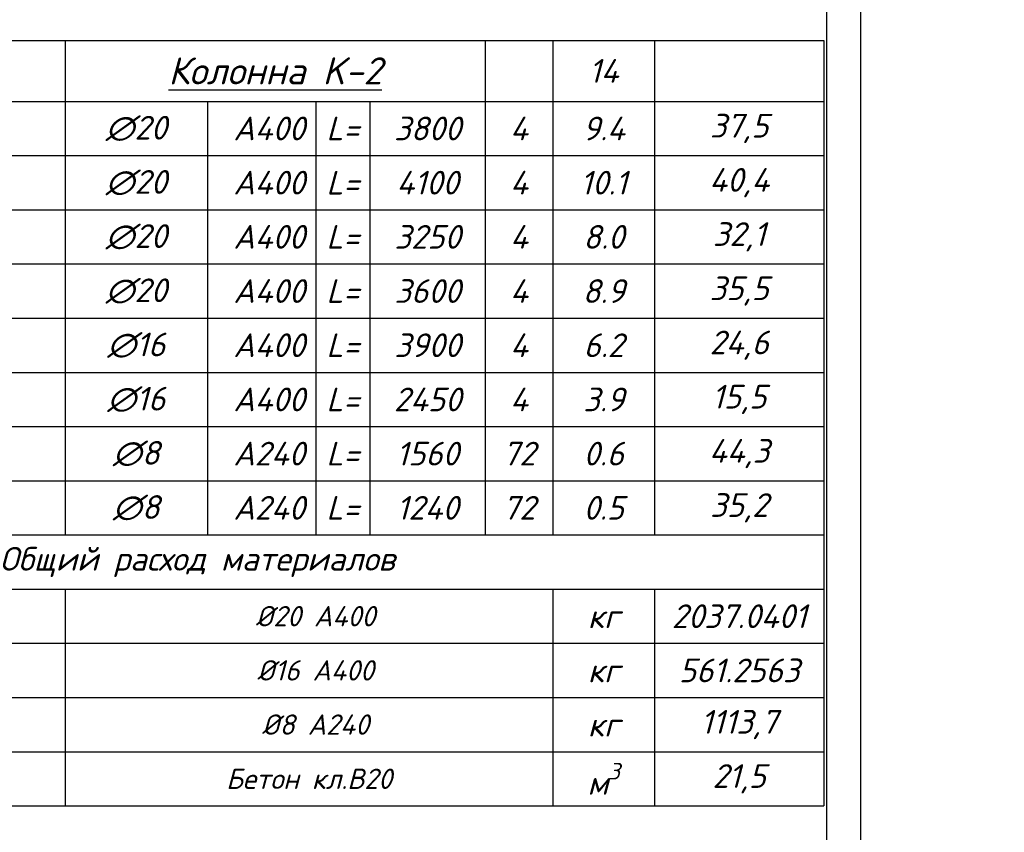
# Model space of a CAD drawing. Header units: millimetres. Extents: x 363306 to 7757304, y 1022887 to 1207196.
# Tile 454 of 656: x 1784294 to 1798829, y 1065381 to 1077377. Entities that reach past the tile are written whole.
import ezdxf
from ezdxf import colors
from ezdxf.entities.mleader import LeaderData, LeaderLine
from ezdxf.math import Vec2, Vec3

# ---------------------------------------------------------------- set-up
doc = ezdxf.new("R2010")
doc.units = ezdxf.units.MM
doc.layers.add('0 @ 100', color=7, linetype='Continuous')
doc.layers.add('O3SAD', color=1, linetype='Continuous')
doc.layers.add('выноски', color=170, linetype='Continuous', lineweight=15)
doc.styles.add('iso', font='isocpeur.TTF')
doc.styles.add('PDF ISOCPEUR Italic', font='isocpeui.ttf')
doc.styles.add('simp 0', font='simplex.shx', dxfattribs={"width": 0.75})
doc.styles.get("Standard").update_dxf_attribs({"font": 'isocpeui.ttf'})
doc.styles.add('ГОСТ 2.304', font='isocpeui.ttf')

# ---------------------------------------------------------------- blocks, each defined once
blk = doc.blocks.new('_Dot')
at = {"color": 0, "linetype": 'ByBlock', "lineweight": -2}
blk.add_line((-0.5, 0), (-1, 0), dxfattribs=at)
at = {"color": 0, "linetype": 'ByBlock', "const_width": 0.5}
blk.add_lwpolyline([(-0.25, 0, 1), (0.25, 0, 1)], format="xyb", close=True, dxfattribs=at)
blk = doc.blocks.new('*T1558')
at = {"color": 0, "lineweight": -2, "transparency": 16777216}
blk.add_line((0, 0), (18500, 0), dxfattribs=at)
at = {"color": 0, "transparency": 16777216}
for p, q in [((0, 0), (0, -11300)), ((1500, 0), (1500, -7300)), ((7300, 0), (7300, -7300)), ((13500, 0), (13500, -7300)), ((14500, 0), (14500, -7300)), ((16000, 0), (16000, -7300)), ((18500, 0), (18500, -11300)), ((9400, -900), (9400, -7300)), ((11000, -900), (11000, -7300)), ((11800, -900), (11800, -7300)), ((0, -1700), (14500, -1700)), ((0, -2500), (14500, -2500)), ((0, -3300), (14500, -3300)), ((0, -4100), (14500, -4100)), ((0, -4900), (14500, -4900)), ((0, -5700), (14500, -5700)), ((0, -6500), (14500, -6500)), ((0, -7300), (18500, -7300)), ((0, -8100), (18500, -8100)), ((1500, -8100), (1500, -11300)), ((7300, -8100), (7300, -11300)), ((14500, -8100), (14500, -11300)), ((16000, -8100), (16000, -11300)), ((0, -8900), (14500, -8900)), ((0, -9700), (14500, -9700)), ((0, -10500), (14500, -10500)), ((0, -11300), (14500, -11300))]:
    blk.add_line(p, q, dxfattribs=at)
at = {"color": 0, "linetype": 'ByBlock', "lineweight": -2, "transparency": 16777216}
for p, q in [((0, -900), (18500, -900)), ((14500, -1700), (18500, -1700)), ((14500, -2500), (18500, -2500)), ((14500, -3300), (18500, -3300)), ((14500, -4100), (18500, -4100)), ((14500, -4900), (18500, -4900)), ((14500, -5700), (18500, -5700)), ((14500, -6500), (18500, -6500)), ((14500, -8900), (18500, -8900)), ((14500, -9700), (18500, -9700)), ((14500, -10500), (18500, -10500)), ((14500, -11300), (18500, -11300))]:
    blk.add_line(p, q, dxfattribs=at)
at = {"color": 0, "transparency": 16777216, "attachment_point": 5}
for s, insert, char_height, width, style in [('{\\L\\C256;\\c0;Колонна K-2}', (10400, -450), 400, 6200, 'PDF ISOCPEUR Italic'), ('14', (15250, -450), 350, 1500, 'PDF ISOCPEUR Italic'), ('1', (750, -1300), 350, 1500, 'PDF ISOCPEUR Italic'), ('ГОСТ 5781-82*', (4400, -1300), 350, 5800, 'PDF ISOCPEUR Italic'), ('∅20  ', (8350, -1300), 350, 2100, 'PDF ISOCPEUR Italic'), (' A400 ', (10200, -1300), 350, 1600, 'PDF ISOCPEUR Italic'), ('L=', (11400, -1300), 350, 800, 'PDF ISOCPEUR Italic'), ('3800', (12650, -1300), 350, 1700, 'PDF ISOCPEUR Italic'), ('4', (14000, -1300), 350, 1000, 'PDF ISOCPEUR Italic'), ('9.4', (15250, -1300), 350, 1500, 'PDF ISOCPEUR Italic'), ('37,5', (17250, -1300), 350, 2500, 'PDF ISOCPEUR Italic'), ('2', (750, -2100), 350, 1500, 'PDF ISOCPEUR Italic'), ('ГОСТ 5781-82*', (4400, -2100), 350, 5800, 'PDF ISOCPEUR Italic'), ('∅20  ', (8350, -2100), 350, 2100, 'PDF ISOCPEUR Italic'), (' A400 ', (10200, -2100), 350, 1600, 'PDF ISOCPEUR Italic'), ('L=', (11400, -2100), 350, 800, 'PDF ISOCPEUR Italic'), ('4100', (12650, -2100), 350, 1700, 'PDF ISOCPEUR Italic'), ('4', (14000, -2100), 350, 1000, 'PDF ISOCPEUR Italic'), ('10.1', (15250, -2100), 350, 1500, 'PDF ISOCPEUR Italic'), ('40,4', (17250, -2100), 350, 2500, 'PDF ISOCPEUR Italic'), ('3', (750, -2900), 350, 1500, 'PDF ISOCPEUR Italic'), ('ГОСТ 5781-82*', (4400, -2900), 350, 5800, 'PDF ISOCPEUR Italic'), ('∅20  ', (8350, -2900), 350, 2100, 'PDF ISOCPEUR Italic'), (' A400 ', (10200, -2900), 350, 1600, 'PDF ISOCPEUR Italic'), ('L=', (11400, -2900), 350, 800, 'PDF ISOCPEUR Italic'), ('3250', (12650, -2900), 350, 1700, 'PDF ISOCPEUR Italic'), ('4', (14000, -2900), 350, 1000, 'PDF ISOCPEUR Italic'), ('8.0', (15250, -2900), 350, 1500, 'PDF ISOCPEUR Italic'), ('32,1', (17250, -2900), 350, 2500, 'PDF ISOCPEUR Italic'), ('4', (750, -3700), 350, 1500, 'PDF ISOCPEUR Italic'), ('ГОСТ 5781-82*', (4400, -3700), 350, 5800, 'PDF ISOCPEUR Italic'), ('∅20  ', (8350, -3700), 350, 2100, 'PDF ISOCPEUR Italic'), (' A400 ', (10200, -3700), 350, 1600, 'PDF ISOCPEUR Italic'), ('L=', (11400, -3700), 350, 800, 'PDF ISOCPEUR Italic'), ('3600', (12650, -3700), 350, 1700, 'PDF ISOCPEUR Italic'), ('4', (14000, -3700), 350, 1000, 'PDF ISOCPEUR Italic'), ('8.9', (15250, -3700), 350, 1500, 'PDF ISOCPEUR Italic'), ('35,5', (17250, -3700), 350, 2500, 'PDF ISOCPEUR Italic'), ('5', (750, -4500), 350, 1500, 'PDF ISOCPEUR Italic'), ('ГОСТ 5781-82*', (4400, -4500), 350, 5800, 'PDF ISOCPEUR Italic'), ('∅16  ', (8350, -4500), 350, 2100, 'PDF ISOCPEUR Italic'), (' A400 ', (10200, -4500), 350, 1600, 'PDF ISOCPEUR Italic'), ('L=', (11400, -4500), 350, 800, 'PDF ISOCPEUR Italic'), ('3900', (12650, -4500), 350, 1700, 'PDF ISOCPEUR Italic'), ('4', (14000, -4500), 350, 1000, 'PDF ISOCPEUR Italic'), ('6.2', (15250, -4500), 350, 1500, 'PDF ISOCPEUR Italic'), ('24,6', (17250, -4500), 350, 2500, 'PDF ISOCPEUR Italic'), ('6', (750, -5300), 350, 1500, 'PDF ISOCPEUR Italic'), ('ГОСТ 5781-82*', (4400, -5300), 350, 5800, 'PDF ISOCPEUR Italic'), ('∅16  ', (8350, -5300), 350, 2100, 'PDF ISOCPEUR Italic'), (' A400 ', (10200, -5300), 350, 1600, 'PDF ISOCPEUR Italic'), ('L=', (11400, -5300), 350, 800, 'PDF ISOCPEUR Italic'), ('2450', (12650, -5300), 350, 1700, 'PDF ISOCPEUR Italic'), ('4', (14000, -5300), 350, 1000, 'PDF ISOCPEUR Italic'), ('3.9', (15250, -5300), 350, 1500, 'PDF ISOCPEUR Italic'), ('15,5', (17250, -5300), 350, 2500, 'PDF ISOCPEUR Italic'), ('7', (750, -6100), 350, 1500, 'PDF ISOCPEUR Italic'), ('ГОСТ 5781-82*', (4400, -6100), 350, 5800, 'PDF ISOCPEUR Italic'), ('∅8  ', (8350, -6100), 350, 2100, 'PDF ISOCPEUR Italic'), (' A240', (10200, -6100), 350, 1600, 'PDF ISOCPEUR Italic'), ('L=', (11400, -6100), 350, 800, 'PDF ISOCPEUR Italic'), ('1560', (12650, -6100), 350, 1700, 'PDF ISOCPEUR Italic'), ('72', (14000, -6100), 350, 1000, 'PDF ISOCPEUR Italic'), ('0.6', (15250, -6100), 350, 1500, 'PDF ISOCPEUR Italic'), ('44,3', (17250, -6100), 350, 2500, 'PDF ISOCPEUR Italic'), ('8', (750, -6900), 350, 1500, 'PDF ISOCPEUR Italic'), ('ГОСТ 5781-82*', (4400, -6900), 350, 5800, 'PDF ISOCPEUR Italic'), ('∅8  ', (8350, -6900), 350, 2100, 'PDF ISOCPEUR Italic'), (' A240', (10200, -6900), 350, 1600, 'PDF ISOCPEUR Italic'), ('L=', (11400, -6900), 350, 800, 'PDF ISOCPEUR Italic'), ('1240', (12650, -6900), 350, 1700, 'PDF ISOCPEUR Italic'), ('72', (14000, -6900), 350, 1000, 'PDF ISOCPEUR Italic'), ('0.5', (15250, -6900), 350, 1500, 'PDF ISOCPEUR Italic'), ('35,2', (17250, -6900), 350, 2500, 'PDF ISOCPEUR Italic'), ('{\\C1;Общий расход материалов}', (9250, -7700), 350, 18500, 'PDF ISOCPEUR Italic'), ('{\\C1;1}', (750, -8500), 350, 1500, 'PDF ISOCPEUR Italic'), ('{\\C1;ГОСТ 5781-82*}', (4400, -8500), 350, 5800, 'PDF ISOCPEUR Italic'), (' {\\C1;%%C20 A400}', (10900, -8500), 300, 7200, 'PDF ISOCPEUR Italic'), ('{\\C1;кг}', (15250, -8500), 350, 1500, 'PDF ISOCPEUR Italic'), ('{\\fISOCPEUR|b0|i1|c204|p34;\\W1;\\C1;2037.0401}', (17250, -8500), 350, 2500, 'simp 0'), ('{\\C1;2}', (750, -9300), 350, 1500, 'PDF ISOCPEUR Italic'), ('{\\C1;ГОСТ 5781-82*}', (4400, -9300), 350, 5800, 'PDF ISOCPEUR Italic'), (' {\\C1;%%C16 A400}', (10900, -9300), 300, 7200, 'PDF ISOCPEUR Italic'), ('{\\fISOCPEUR|b0|i1|c204|p34;\\W1;\\C1;561.2563}', (17250, -9300), 350, 2500, 'simp 0'), ('{\\C1;кг}', (15250, -9300), 350, 1500, 'PDF ISOCPEUR Italic'), ('{\\C1;3}', (750, -10100), 350, 1500, 'PDF ISOCPEUR Italic'), ('{\\C1;ГОСТ 5781-82*}', (4400, -10100), 350, 5800, 'PDF ISOCPEUR Italic'), (' {\\C1;%%C8 A240}', (10900, -10100), 300, 7200, 'PDF ISOCPEUR Italic'), ('{\\C1;кг}', (15250, -10100), 350, 1500, 'PDF ISOCPEUR Italic'), ('{\\C1;1113,7}', (17250, -10100), 350, 2500, 'PDF ISOCPEUR Italic'), ('\\A1;{\\C1;м\\H0.7x;\\S3^ ;}', (15250, -10900), 350, 1500, 'PDF ISOCPEUR Italic'), ('{\\C1;4', (750, -10900), 350, 1500, 'PDF ISOCPEUR Italic'), ('{\\C1;Бетон кл.В20}', (10900, -10900), 300, 7200, 'PDF ISOCPEUR Italic'), ('{\\C1;21,5}', (17250, -10900), 350, 2500, 'PDF ISOCPEUR Italic')]:
    blk.add_mtext(s, dxfattribs=dict(at, insert=insert, char_height=char_height, width=width, style=style))

msp = doc.modelspace()

# ---------------------------------------------------------------- linework, layer by layer
at = {"lineweight": 30}
msp.add_lwpolyline([(1744706.348, 1088178.072), (1796206.348, 1088178.072), (1796206.348, 1059478.072), (1744706.348, 1059478.072)], close=True, dxfattribs=at)
at = {"layer": 'O3SAD', "color": 1}
msp.add_lwpolyline([(1742706.348, 1088678.072), (1796706.348, 1088678.072), (1796706.348, 1058978.072), (1742706.348, 1058978.072)], close=True, dxfattribs=at)

# ---------------------------------------------------------------- block references
msp.add_blockref('*T1558', (1777665.346, 1077071.563))

# ---------------------------------------------------------------- texts
at = {"lineweight": 9, "char_height": 400, "attachment_point": 1, "style": 'iso'}
for s, insert, width in [('\\pi457.16754;{\\LГоризонтальная} \\P\\pi1088.83421;сетка ГС-3', (1375420.972, 1075790.643), 5098.88054), ('\\pi1171.712;Крепежный \\P\\pi762.472;элемент КЭ-1', (1428532.505, 1069217.147), 5098.88054), ('\\pi1171.712;Крепежный \\P\\pi762.472;элемент КЭ-1', (1518532.505, 1069217.147), 6013.58539)]:
    msp.add_mtext(s, dxfattribs=dict(at, insert=insert, width=width))
at = {"color": 0, "lineweight": -2, "ltscale": 5, "insert": (1348958.4, 1070865.149), "char_height": 300, "width": 17773.54363, "attachment_point": 1, "style": 'iso'}
msp.add_mtext('\\pi7162.827;{\\fISOCPEUR|b0|i1|c204|p34;Примечание:\\P\\pi0;1. \\C256;Данный лист читать совместно с листами\\C0; КP- \\P2. Горизонтальные сетки СГ-1, СГ-2, СГ-3  устраиваются по длине в стенах и в перегородках, через каждый 600 мм расстояние по высоте.\\P\\C256;3. Стены  выполнить из газоблока изготавливается автоклавным методом D600/\\PКладку выполнить с применением однорядной перевязки\\P5.Контроль качества материалов и работ выполнять согласно указаниям \\PКМК 2.01.03-19, КМК 3.03.01-98 и ППР.\\P6. Все внутренние дверные отверстие монтажировать на отм. +2,100.\\P7. Прочность клеевого состава или раствора должна обеспечить величину нормального сцепления не менее 1,2 кгс/см².}', dxfattribs=at)
at = {"color": 18, "lineweight": 0, "true_color": 0x000000, "char_height": 500, "width": 3831.09957, "attachment_point": 1}
for s, insert in [('\\pi1090.54978;a - a', (1377368.048, 1070455.62)), ('\\pi1064.9816;2 - 2', (1476781.134, 1068764.531)), ('\\pi1064.9816;2 - 2', (1566781.134, 1068764.531)), ('\\pi1064.9816;2 - 2', (1434311.407, 1067486.642)), ('\\pi1064.9816;2 - 2', (1524311.407, 1067486.642))]:
    msp.add_mtext(s, dxfattribs=dict(at, insert=insert))
at = {"layer": '0 @ 100', "color": 7, "insert": (761996.908, 1075986.433), "char_height": 318.940213, "width": 19697.5359, "attachment_point": 4, "style": 'ГОСТ 2.304'}
msp.add_mtext('\\pi5457.36288;{\\fISOCPEUR|b1|i1|c204|p34;Характеристика участка строительства:\\P\\pi0;\\P}Расчетная зимняя температура воздух 15 °С.\\PСкоростной напор ветра   - 38кг/м2.\\PВес снегового покрова    - 50кг/м2.\\PКлассификация зданий по функциональной пожарной опасности - Ф 4.1 \\PКоэффициент надежности по назначению - 0.95\\P\\P^IПроектом разработано подъёмник для мало мобильных граждан населения грузоподъемностью 250 кг. скоростью 0,25 см/с. Двери шахт подъёмника противопожарные с пределом огнестойкости El 30. Подъёмники оборудованы кабинами габаритами 1500х1500 мм, ширина дверей кабины обеспечивает проезд инвалидной коляски. Для экстренных случаев подъёмник оснащен дополнительным аккумулятором и механическим спуском для безопасного спуска пассажира в нулевую отметку. Так же в дверях подъёмника установлены замки датчики которые открываются с ключевыми картами, чтобы открыть двери подъёмника.\\P^IС внешней и внутренней стороны наружных стен предусмотрено обшивка из аквапанелей толщиной 12,5мм с утеплением из минераловатной ваты на кварцевой основе, А =0,040 Вт/мС, толщиной 100мм. (по теплотехническому расчету). Наружная отделка из органическое стекло.\\P^IПодрядчик обязан предоставить заказчику сертификаты соответствия и пожарной безопасности на фасадную систему и все применяемые в данной системе материалы и изделия.\\PКонструкции, изделия и материалы применены по действующим стандартам, ТУ, сертификатам. На путях эвакуации используются отделочные материалы, соответствующие требованиям п. 5.25 ШНК 2.01.02-04.\\PОтделка стен с внутренней стороны окраска водоэмульсионными красками светлых тонов. Во внутренней и наружной отделке использованы современные отделочные материалы используемые на территории Республики Узбекистан.\\P^IКрыша - скатная из металлических профилированных листов с полимерными покрытиями с обеих сторон толщ.0,55мм по металлическим конструкциям.\\P^IПо периметру наружных стен устраивается бетонная отмостка. Бетон кл.В 7,5 шириной 1000 мм, толщиной 50 мм по гравийному основанию толщиной 100 мм -150 мм.\\P^IВсе строительно-монтажные работы вести согласно указаний соответствующих строительных норм и проекта производства работ (П.П.Р.) на основании ШНК 3.01.01 - 03 и КМК 3.01.02 - 00.', dxfattribs=at)

# ---------------------------------------------------------------- leaders
at = {"layer": 'выноски', "color": 18, "ltscale": 500, "true_color": 0x000000}
ml = msp.add_multileader_mtext('Standard', dxfattribs=at)
ml.set_content('Арматурные выпуски из фундамента 8шт-∅20А400', color=(0, 0, 0), style='PDF ISOCPEUR Italic')
ml.set_leader_properties(color=256, linetype='ByLayer', lineweight=-1)
ml.set_arrow_properties(name='DOT')
ml.build(insert=Vec2(0, 0))
ml.multileader.update_dxf_attribs({"leader_type": 2, "text_left_attachment_type": 6, "text_right_attachment_type": 6, "dogleg_length": 5, "arrow_head_size": 100, "scale": 20})
ctx = ml.context
ctx.base_point, ctx.scale, ctx.char_height, ctx.arrow_head_size, ctx.landing_gap_size, ctx.plane_origin = Vec3(1756255.865, 1064379.897), 20, 200, 100, 9, Vec3(1755185.15, 1060418.182)
ctx.left_attachment, ctx.right_attachment, ctx.text_align_type = 6, 6, 1
notes = []
notes.append((ctx, [(1, (1, 1, 0), (1761200.834, 1064379.897), (-1, 0), 100, [(1, [(1761416.712, 1065810.025), (1762034.975, 1065806.669), (1761658.552, 1065811.712)], 0, [])])]))
ctx.mtext.insert, ctx.mtext.width, ctx.mtext.alignment, ctx.mtext.flow_direction = Vec3(1758678.349, 1064619.897), 5390.32732, 2, 5
for ctx, leaders in notes:
    for number, flags, end, landing, length, lines in leaders:
        leader = LeaderData()
        leader.index, (leader.has_last_leader_line, leader.has_dogleg_vector, leader.attachment_direction) = number, flags
        leader.last_leader_point, leader.dogleg_vector, leader.dogleg_length = Vec3(end), Vec3(landing), length
        for number, points, colour, breaks in lines:
            line = LeaderLine()
            line.index, line.vertices, line.color, line.breaks = number, Vec3.list(points), colors.encode_raw_color(colour), breaks
            leader.lines.append(line)
        ctx.leaders.append(leader)

doc.saveas('drawing.dxf')
